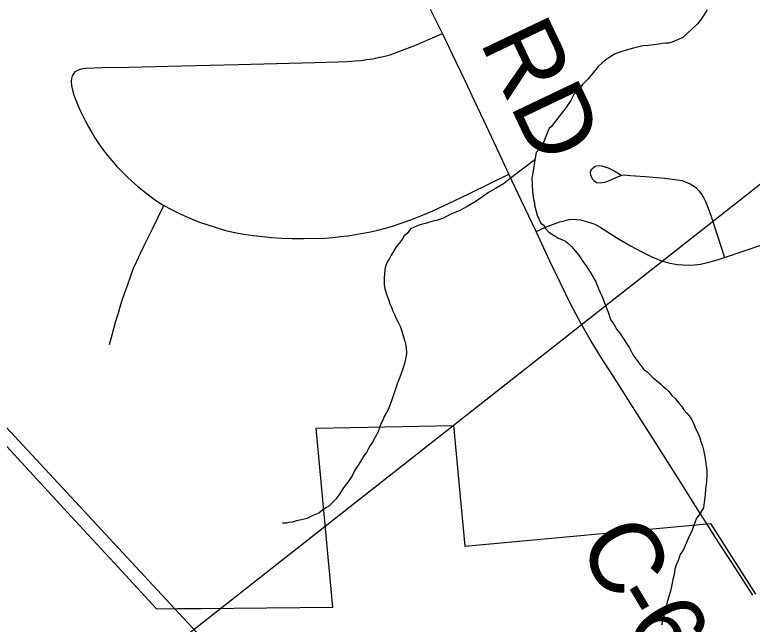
# Model space of a CAD drawing. Extents: x 103424 to 290657, y 38711 to 110967.
# Drawn here: x 214249.8521 to 214250.1399, y 40214.5958 to 40214.8336 of the extents above; entities that cross this region are included whole.
import ezdxf

# ---------------------------------------------------------------- set-up
doc = ezdxf.new("R2010")
doc.units = 0
for name, color, linetype in [('GM_X_Corporation', 7, 'Continuous'), ('GM_X_County_Road', 7, 'Continuous'), ('GM_X_County_Road_Text', 7, 'Continuous'), ('GM_X_Minor_River', 7, 'Continuous'), ('GM_X_Rail_Line', 7, 'Continuous'), ('GM_X_Township_Road', 7, 'Continuous'), ('SH_Text', 7, 'Continuous')]:
    doc.layers.add(name, color=color, linetype=linetype)

msp = doc.modelspace()

# ---------------------------------------------------------------- linework, layer by layer
at = {"layer": 'GM_X_Corporation'}
msp.add_lwpolyline([(214249.29463, 40214.5464), (214249.58196, 40214.55531), (214249.60519, 40214.58358), (214249.59804, 40214.58906), (214249.59081, 40214.59456), (214249.62436, 40214.59466), (214249.63651, 40214.5947), (214249.77018, 40214.59845), (214249.76749, 40214.71099), (214249.76644, 40214.75468), (214249.84427, 40214.67004), (214249.87562, 40214.63614), (214249.89082, 40214.6197), (214249.90737, 40214.60182), (214249.91559, 40214.60189), (214249.92017, 40214.60193), (214249.92464, 40214.60198), (214249.9762, 40214.60245), (214249.96976, 40214.67227), (214250.02328, 40214.67337), (214250.02778, 40214.62624), (214250.12357, 40214.63509), (214250.14121, 40214.6076)], dxfattribs=at)
at = {"layer": 'GM_X_County_Road'}
for points in [[(214250.12242, 40214.63454), (214250.11693, 40214.6432), (214250.11264, 40214.65), (214250.10835, 40214.65679), (214250.10214, 40214.66664), (214250.09592, 40214.6765), (214250.0914, 40214.68356), (214250.08689, 40214.69063), (214250.08096, 40214.69985), (214250.07667, 40214.7069), (214250.07299, 40214.71319), (214250.06918, 40214.72055), (214250.06507, 40214.72884), (214250.06095, 40214.73738), (214250.05553, 40214.74907), (214250.04986, 40214.76104), (214250.04494, 40214.77144), (214250.04113, 40214.77959), (214250.03633, 40214.78981), (214250.03153, 40214.80003), (214250.02795, 40214.80753), (214250.02437, 40214.81503), (214250.019, 40214.82627), (214250.01435, 40214.83567)], [(214250.14016, 40214.60715), (214250.1319, 40214.6199), (214250.12716, 40214.62722), (214250.12242, 40214.63454)]]:
    msp.add_lwpolyline(points, dxfattribs=at)
at = {"layer": 'GM_X_Minor_River'}
for points in [[(214250.12236, 40214.83554), (214250.12107, 40214.83342), (214250.11978, 40214.8315), (214250.11829, 40214.82976), (214250.11287, 40214.82472), (214250.1108, 40214.82373), (214250.10872, 40214.82293), (214250.10721, 40214.82253), (214250.10607, 40214.82251), (214250.10494, 40214.8223), (214250.10342, 40214.82208), (214250.10153, 40214.82185), (214250.09944, 40214.82163), (214250.09717, 40214.8214), (214250.09357, 40214.82057), (214250.09074, 40214.81976), (214250.08829, 40214.81896), (214250.08621, 40214.81816)], [(214250.08621, 40214.81816), (214250.08433, 40214.81698), (214250.08283, 40214.816), (214250.08133, 40214.81484), (214250.07965, 40214.81329), (214250.07779, 40214.81097), (214250.07575, 40214.80846), (214250.0737, 40214.80634), (214250.07184, 40214.80383), (214250.07035, 40214.80247), (214250.06906, 40214.80017), (214250.06721, 40214.79728), (214250.06536, 40214.79497), (214250.06406, 40214.79324), (214250.06294, 40214.79188), (214250.06165, 40214.79015), (214250.06071, 40214.78918), (214250.06016, 40214.78803), (214250.05799, 40214.78248), (214250.05556, 40214.77978), (214250.05505, 40214.77691), (214250.05436, 40214.77253), (214250.05384, 40214.76986), (214250.05412, 40214.76473), (214250.05456, 40214.76151), (214250.05497, 40214.76018), (214250.05498, 40214.75923), (214250.056, 40214.75545), (214250.05739, 40214.75224), (214250.05873, 40214.75132), (214250.05913, 40214.75037), (214250.06049, 40214.74869), (214250.0626, 40214.74739), (214250.06433, 40214.74647), (214250.06586, 40214.74574), (214250.06701, 40214.74519), (214250.06797, 40214.74445), (214250.06933, 40214.74314), (214250.07068, 40214.74165), (214250.07223, 40214.73977), (214250.0736, 40214.7377), (214250.07535, 40214.73526), (214250.07711, 40214.73244), (214250.07868, 40214.72962), (214250.08007, 40214.72641), (214250.08146, 40214.72321), (214250.08265, 40214.72019), (214250.08365, 40214.71754), (214250.08465, 40214.71471), (214250.08582, 40214.71302), (214250.08641, 40214.71189), (214250.08699, 40214.71095), (214250.08835, 40214.70926), (214250.08914, 40214.70795), (214250.09011, 40214.70663), (214250.09089, 40214.70532), (214250.09187, 40214.70381), (214250.09265, 40214.70231), (214250.09344, 40214.7008), (214250.09753, 40214.69536), (214250.09888, 40214.69424), (214250.10023, 40214.69294), (214250.10139, 40214.69182), (214250.10274, 40214.6907), (214250.10409, 40214.68958), (214250.10525, 40214.68846), (214250.1064, 40214.68753), (214250.10737, 40214.6866), (214250.10854, 40214.6851), (214250.1097, 40214.68398), (214250.11067, 40214.68286), (214250.11144, 40214.68192), (214250.11241, 40214.6808), (214250.11319, 40214.67948), (214250.11436, 40214.67817), (214250.11533, 40214.67705), (214250.1163, 40214.67555), (214250.11709, 40214.67385), (214250.11789, 40214.67196), (214250.11867, 40214.67045), (214250.11947, 40214.66857), (214250.11987, 40214.66705), (214250.12047, 40214.66535), (214250.12088, 40214.66384), (214250.12129, 40214.66195), (214250.12172, 40214.65967), (214250.12194, 40214.65759), (214250.12216, 40214.65588), (214250.1222, 40214.65398), (214250.12206, 40214.65131), (214250.12172, 40214.64865), (214250.12157, 40214.64636), (214250.12091, 40214.64122), (214250.11925, 40214.63853), (214250.11813, 40214.63717), (214250.11632, 40214.6322), (214250.11523, 40214.62971), (214250.11413, 40214.62741), (214250.11303, 40214.62492), (214250.11174, 40214.62299), (214250.11102, 40214.6207)], [(214250.05505, 40214.77691), (214250.04549, 40214.76971), (214250.04287, 40214.76757), (214250.03967, 40214.7658), (214250.03704, 40214.76423), (214250.03461, 40214.76248), (214250.03179, 40214.76053), (214250.0286, 40214.75876), (214250.02578, 40214.75719), (214250.02201, 40214.7556), (214250.01937, 40214.75422), (214250.01711, 40214.75342), (214250.0154, 40214.75301), (214250.01389, 40214.7526), (214250.01238, 40214.75219), (214250.01068, 40214.75178), (214250.00917, 40214.75119), (214250.00766, 40214.75059), (214250.00653, 40214.75), (214250.00524, 40214.74826), (214250.00411, 40214.74729), (214250.00337, 40214.74614), (214250.00226, 40214.7446), (214250.00096, 40214.74305), (214250.00004, 40214.74152), (214249.99893, 40214.73979), (214249.9982, 40214.73825), (214249.99746, 40214.7371), (214249.99673, 40214.73537), (214249.99656, 40214.73423), (214249.9964, 40214.73252), (214249.99624, 40214.73099), (214249.99626, 40214.72966), (214249.99629, 40214.72833), (214249.99651, 40214.72663), (214249.99711, 40214.72455), (214249.99791, 40214.72247), (214249.99851, 40214.72077), (214249.9991, 40214.71945), (214249.9997, 40214.71794), (214250.00029, 40214.71662), (214250.00089, 40214.71511), (214250.00168, 40214.7136), (214250.00246, 40214.71209), (214250.00306, 40214.71058), (214250.00428, 40214.70623), (214250.00469, 40214.70472), (214250.0049, 40214.7032), (214250.00492, 40214.70225), (214250.00494, 40214.7013), (214250.00477, 40214.69997), (214250.00425, 40214.69749), (214250.00352, 40214.69538), (214250.0028, 40214.69328), (214250.00207, 40214.69156), (214250.00135, 40214.68964), (214250.00081, 40214.68792), (214250.00009, 40214.68563), (214249.99901, 40214.68257), (214249.99792, 40214.67988), (214249.997, 40214.67816), (214249.99626, 40214.67681), (214249.99572, 40214.67547), (214249.99516, 40214.67451), (214249.99462, 40214.67298), (214249.9939, 40214.67088), (214249.9928, 40214.66877), (214249.99169, 40214.66684), (214249.99077, 40214.6655), (214249.99003, 40214.66415), (214249.9893, 40214.66281), (214249.98837, 40214.66146), (214249.98745, 40214.65992), (214249.98634, 40214.65819), (214249.98486, 40214.65589), (214249.98358, 40214.65339), (214249.9821, 40214.65127), (214249.98098, 40214.64992), (214249.98006, 40214.64858), (214249.97895, 40214.64684), (214249.97747, 40214.64473), (214249.97597, 40214.64318), (214249.97486, 40214.64202), (214249.97354, 40214.64123), (214249.97223, 40214.64026), (214249.97073, 40214.63909), (214249.96809, 40214.63809), (214249.96602, 40214.63711), (214249.96394, 40214.6365), (214249.96205, 40214.63609), (214249.96035, 40214.63567), (214249.95902, 40214.63546), (214249.95808, 40214.63525), (214249.95675, 40214.63523), (214249.95675, 40214.63523), (214249.95656, 40214.63523)], [(214250.11102, 40214.6207), (214250.11029, 40214.61897), (214250.10975, 40214.61725), (214250.10941, 40214.61516), (214250.10887, 40214.61325), (214250.10853, 40214.61115), (214250.10801, 40214.60867), (214250.10729, 40214.60618), (214250.10657, 40214.60408), (214250.10604, 40214.60179), (214250.10516, 40214.59797), (214250.10445, 40214.59549)]]:
    msp.add_lwpolyline(points, dxfattribs=at)
at = {"layer": 'GM_X_Rail_Line'}
msp.add_lwpolyline([(214249.57759, 40215.10125), (214249.61954, 40214.98003), (214249.64498, 40214.92352), (214249.67031, 40214.87882), (214249.693, 40214.84537), (214249.72531, 40214.80633), (214249.80973, 40214.71454), (214249.95845, 40214.55462), (214249.98318, 40214.52353), (214250.00408, 40214.49438), (214250.02968, 40214.45634), (214250.04688, 40214.42213), (214250.06424, 40214.38572), (214250.08173, 40214.3423), (214250.09216, 40214.28915), (214250.09427, 40214.24389), (214250.09473, 40214.20627), (214250.09564, 40214.15723), (214250.0982, 40214.12123)], dxfattribs=at)
at = {"layer": 'GM_X_Township_Road'}
for points in [[(214249.87507, 40214.81065), (214249.87582, 40214.8114), (214249.87671, 40214.81195), (214249.87763, 40214.81236), (214249.87865, 40214.81261), (214249.87986, 40214.81272), (214249.88619, 40214.81293), (214249.89664, 40214.81316), (214249.90693, 40214.8134), (214249.91721, 40214.81364), (214249.9283, 40214.81392), (214249.93939, 40214.8142), (214249.95426, 40214.81457), (214249.96913, 40214.81494), (214249.97823, 40214.8152), (214249.98197, 40214.81535), (214249.98495, 40214.81555), (214249.98727, 40214.81576), (214249.98955, 40214.81606), (214249.99186, 40214.81643), (214249.99388, 40214.81683), (214249.99601, 40214.81728), (214249.99859, 40214.81799), (214250.00132, 40214.81895), (214250.0041, 40214.81999), (214250.00824, 40214.82162), (214250.01415, 40214.82415), (214250.019, 40214.82627)], [(214249.87507, 40214.81065), (214249.87449, 40214.80969), (214249.87419, 40214.80865), (214249.87413, 40214.80747), (214249.87426, 40214.806), (214249.87464, 40214.80418), (214249.87515, 40214.80226), (214249.87591, 40214.80029), (214249.87671, 40214.79827), (214249.87762, 40214.79625), (214249.87863, 40214.79408), (214249.87964, 40214.79201), (214249.88081, 40214.78983), (214249.88212, 40214.78764), (214249.88338, 40214.78558), (214249.88468, 40214.78355), (214249.88608, 40214.78155), (214249.88833, 40214.77867), (214249.8901, 40214.77655), (214249.89197, 40214.77443), (214249.89404, 40214.77225), (214249.89602, 40214.77024), (214249.89778, 40214.76862), (214249.89995, 40214.76675), (214249.90264, 40214.76457), (214249.90541, 40214.76245), (214249.90788, 40214.76064), (214249.91024, 40214.75915), (214249.91322, 40214.75764), (214249.91605, 40214.75622), (214249.91858, 40214.75506), (214249.9213, 40214.75385), (214249.92418, 40214.75269), (214249.92701, 40214.75173), (214249.93065, 40214.75057), (214249.93434, 40214.74945), (214249.93797, 40214.74865), (214249.94141, 40214.74799), (214249.9452, 40214.74743), (214249.94894, 40214.74703), (214249.95233, 40214.7467), (214249.95631, 40214.74642), (214249.96035, 40214.74627), (214249.96495, 40214.74622), (214249.9732, 40214.74646), (214249.97618, 40214.7467), (214249.97914, 40214.74701), (214249.9821, 40214.74738), (214249.98507, 40214.74783), (214249.988, 40214.74835), (214249.99092, 40214.74892), (214249.99383, 40214.74958), (214249.99677, 40214.75037), (214249.99955, 40214.75112), (214250.00248, 40214.75208), (214250.00662, 40214.7536), (214250.01062, 40214.75516), (214250.0153, 40214.7571), (214250.02166, 40214.76002), (214250.02898, 40214.76357), (214250.03803, 40214.76803), (214250.04494, 40214.77144)], [(214250.08867, 40214.771), (214250.08564, 40214.77283), (214250.08381, 40214.7737), (214250.08115, 40214.77455), (214250.07974, 40214.77459), (214250.07858, 40214.77431), (214250.07783, 40214.77378), (214250.07698, 40214.77298), (214250.0767, 40214.77199), (214250.0768, 40214.77116), (214250.07739, 40214.76951), (214250.07803, 40214.76889), (214250.07916, 40214.76812), (214250.08051, 40214.76798), (214250.08234, 40214.7682), (214250.08442, 40214.76903), (214250.08612, 40214.76984), (214250.08899, 40214.77098), (214250.08978, 40214.77106), (214250.09246, 40214.77091), (214250.09817, 40214.7705), (214250.10585, 40214.76988), (214250.11073, 40214.76917), (214250.1125, 40214.76885), (214250.11419, 40214.76825), (214250.11574, 40214.76758), (214250.11694, 40214.76684), (214250.11807, 40214.76599), (214250.1191, 40214.76492), (214250.12002, 40214.76367), (214250.12093, 40214.76234), (214250.12172, 40214.76074), (214250.12252, 40214.75877), (214250.12351, 40214.75606), (214250.12646, 40214.74689), (214250.12906, 40214.73881)], [(214249.88902, 40214.70495), (214249.89007, 40214.70869), (214249.89145, 40214.71359), (214249.89251, 40214.71733), (214249.89367, 40214.72142), (214249.89498, 40214.72516), (214249.89614, 40214.72839), (214249.89736, 40214.73167), (214249.89847, 40214.73465), (214249.89973, 40214.73743), (214249.90115, 40214.74056), (214249.90261, 40214.74354), (214249.90404, 40214.74637), (214249.90587, 40214.75007), (214249.90792, 40214.75435), (214249.91024, 40214.75915)], [(214250.05553, 40214.74907), (214250.05988, 40214.75095), (214250.06481, 40214.75273), (214250.06653, 40214.75324), (214250.06829, 40214.75365), (214250.06973, 40214.75379), (214250.07293, 40214.75359), (214250.07471, 40214.75308), (214250.07649, 40214.75258), (214250.07847, 40214.75187), (214250.08055, 40214.7507), (214250.08736, 40214.74643), (214250.09244, 40214.74343), (214250.09654, 40214.74127), (214250.10076, 40214.73911), (214250.10452, 40214.73759), (214250.10782, 40214.73668), (214250.11072, 40214.73617), (214250.11285, 40214.73597), (214250.11509, 40214.73586), (214250.11732, 40214.73607), (214250.11971, 40214.73632), (214250.1225, 40214.73688), (214250.12545, 40214.73764), (214250.12906, 40214.73881), (214250.13675, 40214.74144), (214250.14443, 40214.74407)]]:
    msp.add_lwpolyline(points, dxfattribs=at)
at = {"layer": 'SH_Text'}
msp.add_line((214265.04189, 40226.47703), (214234.64719, 40202.58867), dxfattribs=at)

# ---------------------------------------------------------------- texts
at = {"layer": 'GM_X_County_Road_Text'}
for s, height, rotation, p in [('RD', 0.028409, 295.4636, (214250.03332, 40214.82314)), ('C', 0.02841, 298.2217, (214250.07149, 40214.62774)), ('-', 0.02841, 300.8916, (214250.08324, 40214.60593)), ('6', 0.02841, 302.0436, (214250.08956, 40214.59538))]:
    msp.add_text(s, height=height, rotation=rotation, dxfattribs=at).set_placement(p)

doc.saveas('drawing.dxf')
